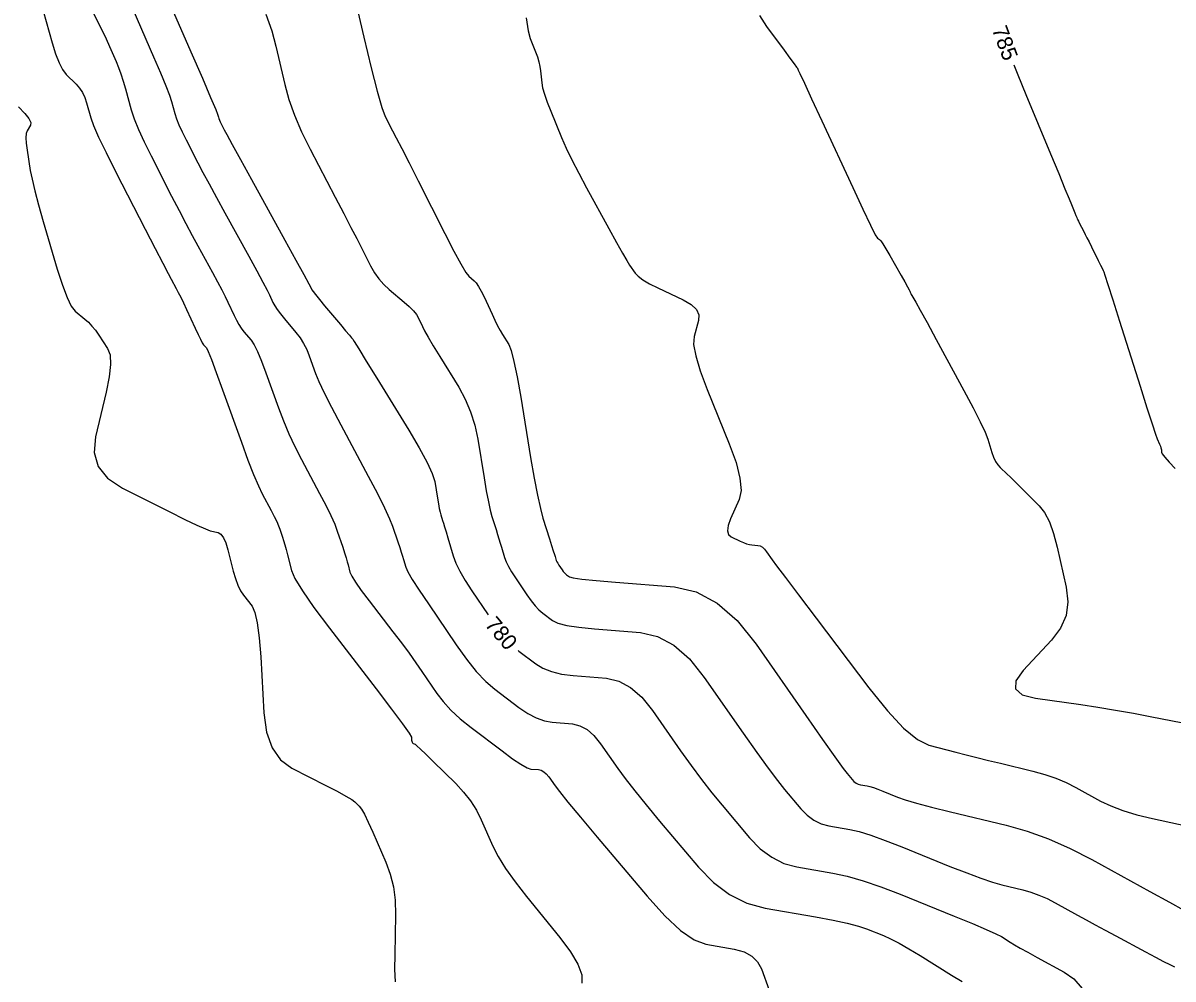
# Model space of a CAD drawing. Extents: x 2082232 to 2083549, y 592624 to 593832.
# Drawn here: x 2083007.4 to 2083058.8, y 592964.9 to 593007.8 of the extents above; entities that cross this region are included whole.
import ezdxf

# ---------------------------------------------------------------- set-up
doc = ezdxf.new("R2010")
doc.units = 0
doc.layers.add('DT_X_Contour_Major', color=7, linetype='Continuous')
doc.layers.add('DT_X_Contour_Minor', color=7, linetype='Continuous')

msp = doc.modelspace()

# ---------------------------------------------------------------- linework, layer by layer
at = {"layer": 'DT_X_Contour_Major'}
for points in [[(2083013.326, 593010.038), (2083014.879, 593006.462), (2083015.39, 593005.282), (2083015.759, 593004.424), (2083015.986, 593003.888), (2083016.072, 593003.675), (2083016.11, 593003.537), (2083016.129, 593003.479), (2083016.156, 593003.409), (2083016.193, 593003.329), (2083016.239, 593003.236), (2083016.373, 593002.975), (2083016.487, 593002.762), (2083016.728, 593002.319), (2083017.097, 593001.646), (2083017.594, 593000.743), (2083019.088, 592998.029), (2083019.581, 592997.134), (2083019.938, 592996.483), (2083020.159, 592996.076), (2083020.245, 592995.914), (2083020.294, 592995.807), (2083020.344, 592995.732), (2083020.455, 592995.588), (2083020.628, 592995.375), (2083020.863, 592995.092), (2083021.572, 592994.246), (2083021.805, 592993.968), (2083021.973, 592993.769), (2083022.074, 592993.648), (2083022.11, 592993.607), (2083022.117, 592993.601), (2083022.12, 592993.599), (2083022.121, 592993.597), (2083022.123, 592993.596), (2083022.123, 592993.595), (2083022.124, 592993.594), (2083022.191, 592993.484), (2083022.392, 592993.156), (2083022.728, 592992.611), (2083023.197, 592991.847), (2083024.628, 592989.52), (2083025.103, 592988.722), (2083025.455, 592988.072), (2083025.685, 592987.571), (2083025.792, 592987.218), (2083025.914, 592986.475), (2083025.958, 592986.22), (2083025.998, 592986.01), (2083026.034, 592985.846), (2083026.066, 592985.728), (2083026.146, 592985.475), (2083026.183, 592985.354), (2083026.235, 592985.182), (2083026.302, 592984.959), (2083026.384, 592984.685), (2083026.622, 592983.885), (2083026.741, 592983.561), (2083026.921, 592983.192), (2083027.16, 592982.776), (2083027.459, 592982.313), (2083028.188, 592981.237)], [(2083051.719, 593005.876), (2083051.901, 593005.434), (2083052.264, 593004.558), (2083053.365, 593001.899), (2083053.734, 593001.009), (2083054.013, 593000.333), (2083054.203, 592999.872), (2083054.304, 592999.625), (2083054.455, 592999.253), (2083054.504, 592999.13), (2083054.541, 592999.04), (2083054.564, 592998.984), (2083054.574, 592998.962), (2083054.583, 592998.946), (2083054.593, 592998.927), (2083054.616, 592998.882), (2083054.653, 592998.81), (2083054.854, 592998.414), (2083054.918, 592998.287), (2083054.996, 592998.131), (2083055.09, 592997.946), (2083055.197, 592997.73), (2083055.504, 592997.116), (2083055.605, 592996.914), (2083055.679, 592996.766), (2083055.725, 592996.672), (2083055.744, 592996.633), (2083055.757, 592996.603), (2083055.804, 592996.457), (2083055.937, 592996.04), (2083056.154, 592995.354), (2083056.456, 592994.398), (2083057.375, 592991.487), (2083057.682, 592990.521), (2083057.912, 592989.805), (2083058.066, 592989.34), (2083058.144, 592989.124), (2083058.251, 592988.884), (2083058.286, 592988.801), (2083058.311, 592988.73), (2083058.326, 592988.674), (2083058.331, 592988.63), (2083058.33, 592988.531), (2083058.369, 592988.458), (2083058.486, 592988.31), (2083058.681, 592988.088), (2083058.953, 592987.793)], [(2083029.536, 592979.638), (2083029.561, 592979.616), (2083030.317, 592979.042), (2083030.635, 592978.848), (2083031.021, 592978.697), (2083031.476, 592978.587), (2083031.999, 592978.521), (2083033.485, 592978.399), (2083034.031, 592978.274), (2083034.556, 592977.992), (2083035.06, 592977.553), (2083035.542, 592976.956), (2083036.799, 592975.153), (2083037.269, 592974.493), (2083037.736, 592973.866), (2083038.201, 592973.271), (2083038.663, 592972.709), (2083039.891, 592971.252), (2083040.369, 592970.761), (2083040.882, 592970.38), (2083041.431, 592970.109), (2083042.014, 592969.949), (2083043.618, 592969.667), (2083044.257, 592969.529), (2083044.973, 592969.325), (2083045.765, 592969.056), (2083046.634, 592968.722), (2083049.053, 592967.744), (2083049.866, 592967.411), (2083050.489, 592967.147), (2083050.922, 592966.951), (2083051.166, 592966.825), (2083051.563, 592966.578), (2083051.75, 592966.466), (2083052.013, 592966.315), (2083052.353, 592966.125), (2083052.768, 592965.897), (2083053.977, 592965.236), (2083054.404, 592964.93), (2083054.778, 592964.508)]]:
    msp.add_lwpolyline(points, dxfattribs=at)
at = {"layer": 'DT_X_Contour_Minor'}
for points in [[(2083021.664, 593011.227), (2083022.614, 593007.123), (2083022.941, 593005.747), (2083023.21, 593004.695), (2083023.422, 593003.969), (2083023.576, 593003.567), (2083023.909, 593002.93), (2083024.074, 593002.61), (2083024.321, 593002.129), (2083024.647, 593001.487), (2083025.055, 593000.683), (2083026.25, 592998.325), (2083026.653, 592997.542), (2083026.966, 592996.962), (2083027.189, 592996.584), (2083027.323, 592996.409), (2083027.559, 592996.212), (2083027.653, 592996.111), (2083027.758, 592995.956), (2083027.875, 592995.747), (2083028.003, 592995.485), (2083028.359, 592994.712), (2083028.489, 592994.438), (2083028.611, 592994.194), (2083028.726, 592993.981), (2083028.832, 592993.799), (2083029.106, 592993.354), (2083029.217, 592993.081), (2083029.343, 592992.597), (2083029.486, 592991.901), (2083029.644, 592990.993), (2083030.088, 592988.292), (2083030.247, 592987.362), (2083030.392, 592986.599), (2083030.523, 592986.003), (2083030.639, 592985.574), (2083030.931, 592984.652), (2083031.029, 592984.344), (2083031.103, 592984.109), (2083031.153, 592983.949), (2083031.179, 592983.863), (2083031.218, 592983.732), (2083031.238, 592983.679), (2083031.267, 592983.618), (2083031.306, 592983.55), (2083031.355, 592983.474), (2083031.499, 592983.262), (2083031.552, 592983.188), (2083031.603, 592983.125), (2083031.652, 592983.074), (2083031.699, 592983.033), (2083031.823, 592982.939), (2083031.987, 592982.898), (2083032.387, 592982.846), (2083033.023, 592982.782), (2083033.894, 592982.706), (2083036.532, 592982.49), (2083037.503, 592982.269), (2083038.435, 592981.768), (2083039.329, 592980.988), (2083040.185, 592979.928), (2083042.417, 592976.727), (2083043.16, 592975.665), (2083043.714, 592974.878), (2083044.08, 592974.366), (2083044.257, 592974.13), (2083044.479, 592973.867), (2083044.565, 592973.778), (2083044.658, 592973.709), (2083044.757, 592973.66), (2083044.862, 592973.631), (2083045.152, 592973.581), (2083045.278, 592973.551), (2083045.438, 592973.502), (2083045.633, 592973.433), (2083045.863, 592973.343), (2083046.521, 592973.076), (2083046.854, 592972.961), (2083047.36, 592972.813), (2083048.037, 592972.633), (2083048.887, 592972.421), (2083051.384, 592971.814), (2083052.325, 592971.547), (2083053.277, 592971.203), (2083054.239, 592970.78), (2083055.212, 592970.28), (2083057.819, 592968.842), (2083058.686, 592968.364), (2083059.329, 592968.01)], [(2083012.28, 593008.371), (2083013.203, 593006.246), (2083013.513, 593005.523), (2083013.75, 593004.948), (2083013.915, 593004.522), (2083014.007, 593004.243), (2083014.158, 593003.698), (2083014.232, 593003.47), (2083014.341, 593003.198), (2083014.486, 593002.88), (2083014.666, 593002.517), (2083015.193, 593001.488), (2083015.416, 593001.06), (2083015.69, 593000.545), (2083016.016, 592999.943), (2083016.392, 592999.255), (2083017.465, 592997.307), (2083017.825, 592996.651), (2083018.099, 592996.145), (2083018.287, 592995.789), (2083018.39, 592995.583), (2083018.551, 592995.232), (2083018.628, 592995.088), (2083018.738, 592994.919), (2083018.882, 592994.725), (2083019.06, 592994.506), (2083019.578, 592993.887), (2083019.762, 592993.648), (2083019.923, 592993.393), (2083020.061, 592993.123), (2083020.177, 592992.839), (2083020.457, 592992.059), (2083020.607, 592991.695), (2083020.845, 592991.19), (2083021.171, 592990.543), (2083021.587, 592989.754), (2083022.812, 592987.46), (2083023.226, 592986.674), (2083023.546, 592986.037), (2083023.773, 592985.55), (2083023.908, 592985.211), (2083024.143, 592984.507), (2083024.225, 592984.26), (2083024.294, 592984.046), (2083024.351, 592983.866), (2083024.396, 592983.718), (2083024.5, 592983.371), (2083024.592, 592983.171), (2083024.791, 592982.831), (2083025.097, 592982.352), (2083025.51, 592981.732), (2083026.755, 592979.895), (2083027.213, 592979.254), (2083027.656, 592978.71), (2083028.082, 592978.26), (2083028.492, 592977.907), (2083029.564, 592977.094), (2083029.959, 592976.823), (2083030.338, 592976.622), (2083030.702, 592976.49), (2083031.051, 592976.428), (2083031.961, 592976.353), (2083032.295, 592976.277), (2083032.617, 592976.104), (2083032.925, 592975.835), (2083033.22, 592975.469), (2083033.99, 592974.366), (2083034.323, 592973.907), (2083034.747, 592973.36), (2083035.261, 592972.724), (2083035.865, 592971.998), (2083037.597, 592969.945), (2083038.271, 592969.252), (2083038.994, 592968.715), (2083039.767, 592968.333), (2083040.59, 592968.107), (2083042.85, 592967.71), (2083043.628, 592967.566), (2083044.265, 592967.429), (2083044.763, 592967.301), (2083045.12, 592967.18), (2083045.886, 592966.871), (2083046.204, 592966.728), (2083046.583, 592966.531), (2083047.022, 592966.282), (2083047.523, 592965.979), (2083048.939, 592965.1), (2083049.407, 592964.809)], [(2083008.256, 593008.301), (2083008.662, 593006.862), (2083008.816, 593006.37), (2083008.973, 593005.971), (2083009.134, 593005.666), (2083009.298, 593005.455), (2083009.739, 593005.017), (2083009.892, 593004.841), (2083010.022, 593004.644), (2083010.128, 593004.424), (2083010.209, 593004.182), (2083010.396, 593003.507), (2083010.518, 593003.165), (2083010.746, 593002.647), (2083011.08, 593001.951), (2083011.52, 593001.078), (2083012.832, 592998.516), (2083013.273, 592997.655), (2083013.613, 592996.996), (2083013.852, 592996.537), (2083013.989, 592996.28), (2083014.219, 592995.861), (2083014.313, 592995.685), (2083014.421, 592995.469), (2083014.543, 592995.214), (2083014.68, 592994.92), (2083015.064, 592994.083), (2083015.195, 592993.802), (2083015.303, 592993.585), (2083015.386, 592993.432), (2083015.444, 592993.345), (2083015.568, 592993.197), (2083015.649, 592993.038), (2083015.796, 592992.674), (2083016.011, 592992.103), (2083016.293, 592991.327), (2083017.135, 592988.982), (2083017.43, 592988.178), (2083017.684, 592987.523), (2083017.896, 592987.017), (2083018.067, 592986.661), (2083018.468, 592985.91), (2083018.606, 592985.647), (2083018.717, 592985.42), (2083018.801, 592985.231), (2083018.859, 592985.078), (2083018.979, 592984.72), (2083019.026, 592984.569), (2083019.079, 592984.386), (2083019.137, 592984.171), (2083019.2, 592983.924), (2083019.376, 592983.222), (2083019.532, 592982.863), (2083019.867, 592982.315), (2083020.383, 592981.577), (2083021.078, 592980.649), (2083023.172, 592977.922), (2083023.86, 592977.02), (2083024.352, 592976.361), (2083024.648, 592975.943), (2083024.749, 592975.769), (2083024.757, 592975.626), (2083024.764, 592975.577), (2083024.778, 592975.537), (2083024.799, 592975.507), (2083024.828, 592975.486), (2083024.914, 592975.442), (2083024.99, 592975.381), (2083025.151, 592975.232), (2083025.398, 592974.995), (2083025.731, 592974.67), (2083026.733, 592973.684), (2083027.086, 592973.305), (2083027.394, 592972.909), (2083027.657, 592972.494), (2083027.875, 592972.062), (2083028.395, 592970.885), (2083028.635, 592970.412), (2083028.967, 592969.878), (2083029.39, 592969.283), (2083029.904, 592968.625), (2083031.397, 592966.79), (2083031.878, 592966.146), (2083032.204, 592965.59), (2083032.373, 592965.122), (2083032.387, 592964.741)], [(2083010.478, 593008.267), (2083010.825, 593007.567), (2083011.078, 593007.046), (2083011.235, 593006.704), (2083011.527, 593006.03), (2083011.635, 593005.765), (2083011.741, 593005.473), (2083011.844, 593005.155), (2083011.943, 593004.811), (2083012.206, 593003.859), (2083012.335, 593003.462), (2083012.526, 593002.986), (2083012.779, 593002.432), (2083013.093, 593001.798), (2083014.012, 593000.002), (2083014.345, 592999.357), (2083014.652, 592998.77), (2083014.934, 592998.24), (2083015.191, 592997.768), (2083015.842, 592996.584), (2083016.069, 592996.168), (2083016.26, 592995.807), (2083016.415, 592995.502), (2083016.535, 592995.251), (2083016.807, 592994.658), (2083016.912, 592994.445), (2083017.021, 592994.252), (2083017.134, 592994.079), (2083017.252, 592993.925), (2083017.573, 592993.542), (2083017.705, 592993.343), (2083017.859, 592993.033), (2083018.036, 592992.613), (2083018.235, 592992.083), (2083018.796, 592990.521), (2083019.018, 592989.937), (2083019.264, 592989.356), (2083019.534, 592988.78), (2083019.827, 592988.207), (2083020.64, 592986.685), (2083020.919, 592986.151), (2083021.143, 592985.692), (2083021.315, 592985.308), (2083021.432, 592984.998), (2083021.675, 592984.272), (2083021.758, 592984.018), (2083021.826, 592983.802), (2083021.88, 592983.622), (2083021.918, 592983.48), (2083022, 592983.151), (2083022.077, 592982.979), (2083022.246, 592982.707), (2083022.507, 592982.336), (2083022.859, 592981.866), (2083023.923, 592980.481), (2083024.303, 592979.981), (2083024.645, 592979.519), (2083024.95, 592979.094), (2083025.218, 592978.707), (2083025.883, 592977.725), (2083026.167, 592977.354), (2083026.518, 592976.976), (2083026.936, 592976.591), (2083027.423, 592976.199), (2083028.812, 592975.145), (2083029.283, 592974.798), (2083029.655, 592974.548), (2083029.929, 592974.393), (2083030.103, 592974.335), (2083030.437, 592974.307), (2083030.559, 592974.279), (2083030.677, 592974.216), (2083030.79, 592974.117), (2083030.898, 592973.983), (2083031.181, 592973.579), (2083031.378, 592973.322), (2083031.758, 592972.854), (2083032.322, 592972.176), (2083033.068, 592971.288), (2083035.303, 592968.637), (2083036.095, 592967.757), (2083036.798, 592967.105), (2083037.411, 592966.679), (2083037.934, 592966.482), (2083039.208, 592966.258), (2083039.643, 592966.14), (2083039.99, 592965.955), (2083040.25, 592965.702), (2083040.424, 592965.381), (2083040.77, 592964.435)], [(2083018.229, 593008.156), (2083018.493, 593007.4), (2083018.68, 593006.718), (2083019.079, 593004.996), (2083019.262, 593004.331), (2083019.513, 593003.627), (2083019.831, 593002.883), (2083020.216, 593002.101), (2083021.335, 592999.961), (2083021.722, 592999.219), (2083022.044, 592998.598), (2083022.302, 592998.099), (2083022.495, 592997.72), (2083022.925, 592996.873), (2083023.097, 592996.569), (2083023.292, 592996.291), (2083023.51, 592996.04), (2083023.751, 592995.816), (2083024.424, 592995.252), (2083024.653, 592995.049), (2083024.836, 592994.863), (2083024.973, 592994.693), (2083025.063, 592994.54), (2083025.242, 592994.153), (2083025.34, 592993.961), (2083025.502, 592993.675), (2083025.727, 592993.296), (2083026.015, 592992.823), (2083026.867, 592991.437), (2083027.16, 592990.901), (2083027.399, 592990.334), (2083027.585, 592989.736), (2083027.718, 592989.106), (2083028.001, 592987.383), (2083028.102, 592986.791), (2083028.195, 592986.305), (2083028.278, 592985.925), (2083028.352, 592985.651), (2083028.538, 592985.064), (2083028.606, 592984.849), (2083028.669, 592984.646), (2083028.728, 592984.454), (2083028.782, 592984.274), (2083028.92, 592983.808), (2083028.99, 592983.62), (2083029.094, 592983.405), (2083029.233, 592983.163), (2083029.407, 592982.894), (2083029.917, 592982.14), (2083030.106, 592981.877), (2083030.287, 592981.653), (2083030.462, 592981.469), (2083030.63, 592981.324), (2083031.07, 592980.991), (2083031.311, 592980.873), (2083031.704, 592980.771), (2083032.249, 592980.685), (2083032.947, 592980.613), (2083035.009, 592980.444), (2083035.767, 592980.272), (2083036.495, 592979.88), (2083037.194, 592979.27), (2083037.863, 592978.442), (2083039.608, 592975.94), (2083040.214, 592975.079), (2083040.725, 592974.372), (2083041.14, 592973.819), (2083041.46, 592973.419), (2083042.185, 592972.559), (2083042.467, 592972.269), (2083042.77, 592972.045), (2083043.094, 592971.885), (2083043.438, 592971.79), (2083044.385, 592971.624), (2083044.796, 592971.529), (2083045.321, 592971.367), (2083045.958, 592971.14), (2083046.709, 592970.846), (2083048.862, 592969.975), (2083049.612, 592969.679), (2083050.25, 592969.442), (2083050.774, 592969.266), (2083051.185, 592969.15), (2083052.131, 592968.92), (2083052.488, 592968.819), (2083052.848, 592968.688), (2083053.213, 592968.528), (2083053.581, 592968.339), (2083054.569, 592967.794), (2083054.955, 592967.582), (2083055.372, 592967.355), (2083055.819, 592967.113), (2083056.297, 592966.856), (2083057.612, 592966.149), (2083058.064, 592965.909), (2083058.431, 592965.717), (2083058.714, 592965.574), (2083058.914, 592965.48)], [(2083029.894, 593007.99), (2083029.977, 593007.411), (2083030.066, 593007.066), (2083030.309, 593006.461), (2083030.392, 593006.237), (2083030.456, 593006.021), (2083030.503, 593005.812), (2083030.532, 593005.61), (2083030.586, 593005.08), (2083030.626, 593004.852), (2083030.707, 593004.562), (2083030.829, 593004.212), (2083030.991, 593003.801), (2083031.477, 593002.624), (2083031.684, 593002.152), (2083031.938, 593001.62), (2083032.24, 593001.026), (2083032.591, 593000.372), (2083033.589, 592998.545), (2083033.928, 592997.929), (2083034.196, 592997.451), (2083034.393, 592997.11), (2083034.52, 592996.908), (2083034.764, 592996.551), (2083034.896, 592996.409), (2083035.111, 592996.251), (2083035.409, 592996.077), (2083035.789, 592995.887), (2083036.913, 592995.357), (2083037.273, 592995.15), (2083037.508, 592994.925), (2083037.619, 592994.683), (2083037.607, 592994.424), (2083037.407, 592993.708), (2083037.387, 592993.358), (2083037.479, 592992.848), (2083037.682, 592992.175), (2083037.995, 592991.341), (2083038.981, 592988.902), (2083039.286, 592988.061), (2083039.462, 592987.366), (2083039.51, 592986.818), (2083039.43, 592986.417), (2083039.044, 592985.542), (2083038.937, 592985.246), (2083038.905, 592985.013), (2083038.947, 592984.844), (2083039.064, 592984.738), (2083039.476, 592984.541), (2083039.625, 592984.476), (2083039.759, 592984.427), (2083039.881, 592984.394), (2083039.99, 592984.377), (2083040.263, 592984.355), (2083040.364, 592984.331), (2083040.463, 592984.275), (2083040.56, 592984.187), (2083040.656, 592984.068), (2083040.907, 592983.708), (2083041.1, 592983.443), (2083041.492, 592982.92), (2083042.081, 592982.138), (2083042.869, 592981.097), (2083045.233, 592977.977), (2083046.066, 592976.939), (2083046.79, 592976.164), (2083047.405, 592975.652), (2083047.912, 592975.403), (2083049.119, 592975.091), (2083049.584, 592974.972), (2083050.072, 592974.849), (2083050.583, 592974.722), (2083051.119, 592974.591), (2083052.578, 592974.236), (2083053.108, 592974.091), (2083053.606, 592973.922), (2083054.07, 592973.729), (2083054.502, 592973.512), (2083055.609, 592972.901), (2083056.065, 592972.681), (2083056.604, 592972.477), (2083057.224, 592972.289), (2083057.927, 592972.118), (2083059.91, 592971.683)], [(2083040.341, 593008.091), (2083040.648, 593007.605), (2083041.44, 593006.533), (2083041.7, 593006.182), (2083041.885, 593005.93), (2083041.997, 593005.778), (2083042.034, 593005.727), (2083042.035, 593005.723), (2083042.037, 593005.72), (2083042.04, 593005.713), (2083042.045, 593005.702), (2083042.052, 593005.688), (2083042.072, 593005.645), (2083042.144, 593005.491), (2083042.343, 593005.061), (2083042.67, 593004.356), (2083043.125, 593003.376), (2083044.507, 593000.394), (2083044.966, 592999.412), (2083045.303, 592998.706), (2083045.52, 592998.273), (2083045.616, 592998.115), (2083045.712, 592998.058), (2083045.767, 592997.998), (2083045.861, 592997.859), (2083045.993, 592997.641), (2083046.164, 592997.345), (2083046.673, 592996.45), (2083046.84, 592996.154), (2083046.961, 592995.938), (2083047.036, 592995.8), (2083047.065, 592995.742), (2083047.08, 592995.693), (2083047.089, 592995.67), (2083047.105, 592995.638), (2083047.129, 592995.598), (2083047.159, 592995.548), (2083047.25, 592995.404), (2083047.338, 592995.25), (2083047.534, 592994.894), (2083047.836, 592994.338), (2083048.247, 592993.58), (2083049.485, 592991.291), (2083049.9, 592990.512), (2083050.216, 592989.89), (2083050.434, 592989.426), (2083050.554, 592989.119), (2083050.742, 592988.512), (2083050.819, 592988.299), (2083050.906, 592988.116), (2083051.005, 592987.962), (2083051.115, 592987.839), (2083051.424, 592987.549), (2083051.557, 592987.422), (2083051.726, 592987.258), (2083051.93, 592987.056), (2083052.169, 592986.818), (2083052.854, 592986.131), (2083053.097, 592985.822), (2083053.314, 592985.41), (2083053.505, 592984.893), (2083053.67, 592984.274), (2083054.073, 592982.483), (2083054.145, 592981.831), (2083054.06, 592981.219), (2083053.817, 592980.647), (2083053.416, 592980.114), (2083052.136, 592978.746), (2083051.811, 592978.283), (2083051.796, 592977.922), (2083052.09, 592977.663), (2083052.694, 592977.505), (2083054.717, 592977.219), (2083055.485, 592977.104), (2083056.273, 592976.976), (2083057.079, 592976.833), (2083057.905, 592976.676), (2083060.134, 592976.239)], [(2083007.158, 593004.003), (2083007.435, 593003.709), (2083007.617, 593003.472), (2083007.704, 593003.294), (2083007.695, 593003.173), (2083007.545, 593002.927), (2083007.502, 593002.804), (2083007.487, 593002.619), (2083007.5, 593002.371), (2083007.54, 593002.061), (2083007.685, 593001.152), (2083007.762, 593000.753), (2083007.884, 593000.239), (2083008.052, 592999.61), (2083008.266, 592998.865), (2083008.896, 592996.727), (2083009.123, 592996.008), (2083009.332, 592995.457), (2083009.522, 592995.072), (2083009.694, 592994.854), (2083010.129, 592994.495), (2083010.29, 592994.349), (2083010.448, 592994.181), (2083010.602, 592993.99), (2083010.752, 592993.776), (2083011.149, 592993.177), (2083011.256, 592992.886), (2083011.281, 592992.464), (2083011.223, 592991.91), (2083011.083, 592991.224), (2083010.6, 592989.219), (2083010.539, 592988.512), (2083010.72, 592987.894), (2083011.143, 592987.364), (2083011.807, 592986.924), (2083013.901, 592985.868), (2083014.604, 592985.517), (2083015.145, 592985.258), (2083015.523, 592985.089), (2083015.737, 592985.012), (2083016.092, 592984.926), (2083016.22, 592984.853), (2083016.337, 592984.699), (2083016.442, 592984.464), (2083016.537, 592984.149), (2083016.775, 592983.198), (2083016.871, 592982.863), (2083016.979, 592982.571), (2083017.101, 592982.323), (2083017.236, 592982.117), (2083017.613, 592981.626), (2083017.743, 592981.347), (2083017.851, 592980.878), (2083017.938, 592980.218), (2083018.003, 592979.368), (2083018.146, 592976.848), (2083018.264, 592975.985), (2083018.512, 592975.285), (2083018.889, 592974.749), (2083019.396, 592974.376), (2083020.92, 592973.6), (2083021.43, 592973.336), (2083021.816, 592973.126), (2083022.077, 592972.971), (2083022.215, 592972.869), (2083022.417, 592972.671), (2083022.511, 592972.542), (2083022.642, 592972.306), (2083022.811, 592971.961), (2083023.016, 592971.509), (2083023.612, 592970.159), (2083023.806, 592969.632), (2083023.941, 592969.063), (2083024.017, 592968.453), (2083024.034, 592967.801), (2083024.001, 592966.007), (2083023.998, 592965.371), (2083024.016, 592964.806)]]:
    msp.add_lwpolyline(points, dxfattribs=at)

# ---------------------------------------------------------------- texts
at = {"layer": 'DT_X_Contour_Major'}
for s, rotation, p in [('785', 290.4947, (2083050.729, 593007.471)), ('780', 310.1319, (2083028.007, 592980.79))]:
    msp.add_text(s, height=0.7, rotation=rotation, dxfattribs=at).set_placement(p)

doc.saveas('drawing.dxf')
